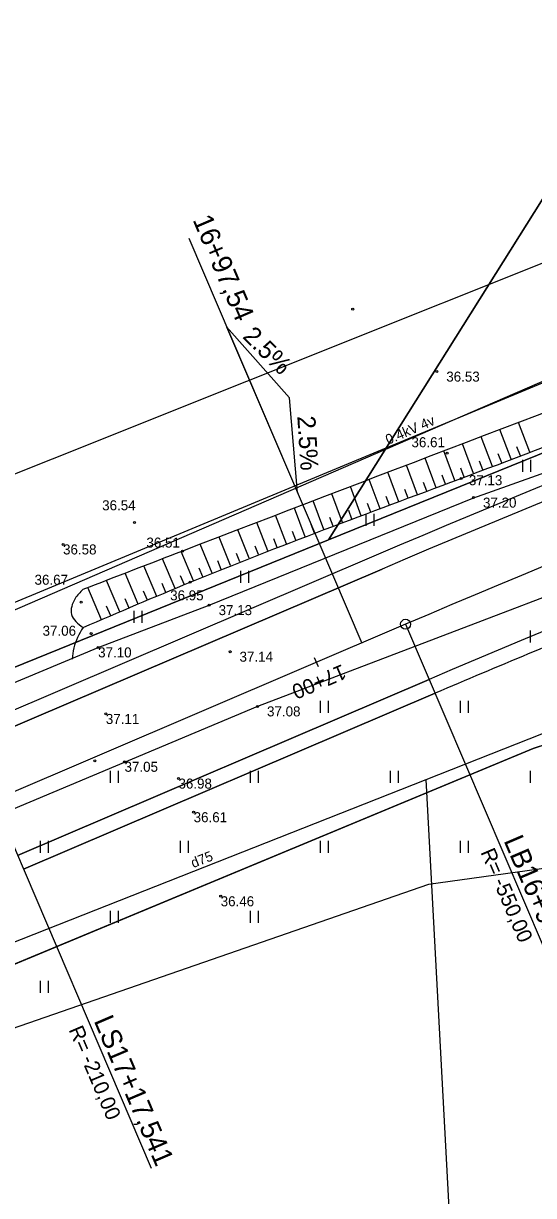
# Model space of a CAD drawing. Extents: x 469981 to 472086, y 246785 to 247785.
# Drawn here: x 470406.1 to 470431.7, y 247089.9 to 247148.4 of the extents above; entities that cross this region are included whole.
import ezdxf

# ---------------------------------------------------------------- set-up
doc = ezdxf.new("R2010")
doc.units = 0
for name, color, linetype in [('0_922', 7, 'Continuous'), ('0_Asfalta_mala', 7, 'Continuous'), ('0_Asfalta_Nomale', 7, 'Continuous'), ('0_Ruut_Braukt', 7, 'Continuous'), ('0_Ruut_nomale', 7, 'Continuous'), ('0_Virazjas', 7, 'Continuous'), ('21', 7, 'Continuous'), ('5_patagas', 7, 'Continuous'), ('6_piketaza', 7, 'Continuous'), ('9', 7, 'Continuous'), ('CELI_CMAL_####_####_#', 7, 'Continuous'), ('DREN_VADP_####_####_#', 7, 'Continuous'), ('DREN_VADP_KLKT_####_#', 7, 'Continuous'), ('DREN_VADP_KLKT_TKST_#', 7, 'Continuous'), ('ELEK_STUT_####_####_#', 7, 'Continuous'), ('ELEK_VADV_ZSPR_####_#', 7, 'Continuous'), ('ELEK_VADV_ZSPR_TKST_#', 7, 'Continuous'), ('RAMI_UZMR_####_####_#', 7, 'Continuous'), ('RELJ_AATZ_####_TKST_#', 7, 'Continuous'), ('RELJ_ELEM_####_####_#', 7, 'Continuous'), ('RELJ_NOGA_####_####_#', 7, 'Continuous'), ('RELJ_NOGL_####_####_#', 7, 'Continuous'), ('ROBZ_IERR_####_####_#', 7, 'Continuous'), ('ROBZ_PROJ_####_####_#', 7, 'Continuous'), ('TERT_ELEM_####_####_#', 7, 'Continuous'), ('TERT_KONT_####_####_#', 7, 'Continuous')]:
    doc.layers.add(name, color=color, linetype=linetype)

msp = doc.modelspace()

# ---------------------------------------------------------------- linework, layer by layer
msp.add_circle((470425.252, 247118.419), 0.25)
at = {"layer": '0_922'}
msp.add_line((470425.252, 247118.419), (470404.664, 247109.622), dxfattribs=at)
msp.add_arc((470641.375, 246612.661), 550, 104.76173, 113.13829, dxfattribs=at)
at = {"layer": '0_Asfalta_mala'}
for p, q in [((470424.073, 247121.178), (470403.486, 247112.38)), ((470426.43, 247115.66), (470405.843, 247106.863))]:
    msp.add_line(p, q, dxfattribs=at)
for radius in [553, 547]:
    msp.add_arc((470641.375, 246612.661), radius, 104.76173, 113.13829, dxfattribs=at)
at = {"layer": '0_Asfalta_Nomale'}
for p, q in [((470423.778, 247121.867), (470403.191, 247113.07)), ((470426.725, 247114.971), (470406.138, 247106.173))]:
    msp.add_line(p, q, dxfattribs=at)
for radius, start in [(553.75, 104.76173), (546.25, 112.07753)]:
    msp.add_arc((470641.375, 246612.661), radius, start, 113.13829, dxfattribs=at)
at = {"layer": '0_Ruut_Braukt'}
for p, q in [((470424.073, 247121.178), (470403.486, 247112.38)), ((470405.843, 247106.863), (470426.43, 247115.66))]:
    msp.add_line(p, q, dxfattribs=at)
for radius in [553, 547]:
    msp.add_arc((470641.375, 246612.661), radius, 104.76173, 113.13829, dxfattribs=at)
at = {"layer": '0_Ruut_nomale'}
for p, q in [((470423.778, 247121.867), (470403.191, 247113.07)), ((470403.486, 247112.38), (470424.073, 247121.178)), ((470426.43, 247115.66), (470405.843, 247106.863)), ((470406.138, 247106.173), (470426.725, 247114.971))]:
    msp.add_line(p, q, dxfattribs=at)
for radius, start in [(553.75, 104.76173), (553, 104.76173), (547, 104.76173), (546.25, 112.07753)]:
    msp.add_arc((470641.375, 246612.661), radius, start, 113.13829, dxfattribs=at)
at = {"layer": '0_Virazjas'}
msp.add_line((470414.411, 247137.711), (470423.056, 247117.481), dxfattribs=at)
msp.add_lwpolyline([(470419.838, 247125.01), (470419.449, 247129.737), (470416.302, 247133.286)], close=True, dxfattribs=at)
at = {"layer": '21'}
msp.add_line((470425.252, 247118.419), (470404.664, 247109.622), dxfattribs=at)
msp.add_arc((470641.375, 246612.661), 550, 104.76173, 113.13829, dxfattribs=at)
at = {"layer": '5_patagas'}
for points in [[(470425.252, 247118.419), (470433.111, 247100.028)], [(470404.664, 247109.622), (470412.523, 247091.23)]]:
    msp.add_lwpolyline(points, dxfattribs=at)
at = {"layer": '6_piketaza'}
msp.add_lwpolyline([(470420.893, 247116.284), (470420.696, 247116.744)], dxfattribs=at)
at = {"layer": 'CELI_CMAL_####_####_#'}
for points in [[(470207.251, 246955.004), (470220.145, 246963.116), (470261.486, 246992.424), (470276.308, 247005.858), (470296.122, 247025.635), (470312.816, 247042.969), (470330.98, 247061.836), (470346.394, 247077.324), (470364.172, 247092.272), (470374.754, 247099.764), (470384.938, 247106.322), (470390.015, 247108.873), (470395.699, 247111.348), (470409.875, 247117.262), (470415.428, 247119.375), (470428.615, 247124.712), (470444.307, 247130.298), (470466.241, 247137.389), (470487.751, 247143.859), (470509.15, 247149.677), (470533.329, 247156.368), (470558.982, 247163.161), (470583.723, 247169.81), (470606.354, 247175.581)], [(470440.723, 247107.99), (470440.084, 247118.844), (470439.302, 247119.794), (470438.459, 247120.205), (470437.434, 247120.771), (470435.683, 247121.111), (470417.849, 247114.314), (470398.184, 247106.061), (470376.912, 247095.329), (470368.488, 247089.418), (470350.85, 247073.72), (470334.429, 247056.212), (470317.045, 247039.09), (470299.359, 247021.199), (470279.758, 247002.025), (470265.741, 246988.964), (470242.76, 246971.543), (470223.686, 246958.587), (470209.766, 246949.279)]]:
    msp.add_lwpolyline(points, dxfattribs=at)
at = {"layer": 'DREN_VADP_####_####_#'}
msp.add_lwpolyline([(470428.351, 247072.161), (470426.281, 247110.664)], dxfattribs=at)
at = {"layer": 'DREN_VADP_KLKT_####_#'}
for points in [[(470426.281, 247110.664), (470443.082, 247117.289), (470445.016, 247118.053), (470459.235, 247123.684), (470477.392, 247130.877), (470493.452, 247137.239), (470497.857, 247138.292), (470516.776, 247142.815)], [(470448.006, 247137.086), (470370.723, 247104.976), (470366.142, 247103.073)], [(470374.125, 247090.092), (470375.261, 247090.541), (470388.222, 247095.652), (470406.04, 247102.681), (470426.281, 247110.664)]]:
    msp.add_lwpolyline(points, dxfattribs=at)
at = {"layer": 'ELEK_STUT_####_####_#'}
for p, q in [((470431.459, 247127.021), (470430.893, 247128.502)), ((470430.525, 247126.664), (470429.959, 247128.146)), ((470428.656, 247125.95), (470428.09, 247127.434)), ((470429.59, 247126.307), (470429.024, 247127.79)), ((470426.787, 247125.24), (470426.227, 247126.724)), ((470427.722, 247125.594), (470427.157, 247127.079)), ((470430.058, 247126.486), (470429.888, 247126.93)), ((470430.992, 247126.843), (470430.822, 247127.287)), ((470425.85, 247124.889), (470425.297, 247126.369)), ((470428.189, 247125.772), (470428.019, 247126.217)), ((470429.123, 247126.129), (470428.953, 247126.574)), ((470423.976, 247124.192), (470423.432, 247125.657)), ((470424.913, 247124.54), (470424.367, 247126.014)), ((470427.255, 247125.417), (470427.086, 247125.862)), ((470423.038, 247123.844), (470422.498, 247125.299)), ((470425.382, 247124.714), (470425.217, 247125.157)), ((470426.319, 247125.064), (470426.152, 247125.509)), ((470421.164, 247123.147), (470420.627, 247124.583)), ((470422.101, 247123.496), (470421.563, 247124.941)), ((470423.507, 247124.018), (470423.344, 247124.456)), ((470424.444, 247124.366), (470424.281, 247124.807)), ((470419.293, 247122.44), (470418.75, 247123.864)), ((470420.228, 247122.795), (470419.689, 247124.224)), ((470422.569, 247123.67), (470422.408, 247124.106)), ((470418.359, 247122.081), (470417.809, 247123.503)), ((470420.696, 247122.971), (470420.534, 247123.401)), ((470421.632, 247123.322), (470421.471, 247123.754)), ((470416.499, 247121.348), (470415.924, 247122.778)), ((470417.428, 247121.717), (470416.868, 247123.141)), ((470418.826, 247122.261), (470418.662, 247122.688)), ((470419.76, 247122.618), (470419.598, 247123.046)), ((470414.648, 247120.589), (470414.033, 247122.05)), ((470415.572, 247120.972), (470414.982, 247122.415)), ((470417.893, 247121.9), (470417.727, 247122.326)), ((470413.727, 247120.2), (470413.098, 247121.689)), ((470416.035, 247121.161), (470415.86, 247121.592)), ((470416.963, 247121.534), (470416.792, 247121.961)), ((470411.884, 247119.422), (470411.231, 247120.97)), ((470412.806, 247119.811), (470412.165, 247121.33)), ((470415.11, 247120.781), (470414.93, 247121.217)), ((470410.963, 247119.033), (470410.298, 247120.61)), ((470413.266, 247120.005), (470413.076, 247120.457)), ((470414.188, 247120.394), (470414.001, 247120.837)), ((470410.042, 247118.644), (470409.364, 247120.25)), ((470411.424, 247119.228), (470411.226, 247119.696)), ((470412.345, 247119.617), (470412.151, 247120.077)), ((470410.503, 247118.839), (470410.301, 247119.316)), ((470409.121, 247118.256), (470409.12, 247118.256)), ((470409.581, 247118.45), (470409.581, 247118.45))]:
    msp.add_line(p, q, dxfattribs=at)
at = {"layer": 'ELEK_VADV_ZSPR_####_#'}
msp.add_line((470397.803, 247115.732), (470437.997, 247133.107), dxfattribs=at)
at = {"layer": 'RAMI_UZMR_####_####_#'}
for points in [[(470081.833, 246858.073), (470071.225, 246873.795), (470075.411, 246878.04), (470140.155, 246920.953), (470236.136, 246982.998), (470257.83, 246999.315), (470274.171, 247013.774), (470358.465, 247102.148), (470367.97, 247107.52), (470388.133, 247118.916), (470465.996, 247150.017), (470560.64, 247175.144), (470793.366, 247232.231)], [(470682.857, 247179.693), (470601.924, 247155.957), (470538.749, 247139.954), (470448.7, 247112.965), (470443.256, 247108.572), (470439.042, 247107.166), (470426.399, 247105.409), (470390.93, 247093.141), (470379.516, 247082.95), (470369.859, 247080.841), (470357.567, 247068.014), (470285.914, 246993.254), (470269.057, 246978.845), (470246.406, 246963.908), (470178.978, 246918.441), (470154.395, 246901.045), (470104.604, 246871.942), (470081.833, 246858.073)]]:
    msp.add_lwpolyline(points, dxfattribs=at)
at = {"layer": 'RELJ_ELEM_####_####_#'}
for centre in [(470422.605, 247134.162), (470426.813, 247131.044), (470427.328, 247126.968), (470428.032, 247125.704), (470428.65, 247124.747), (470411.695, 247123.505), (470408.12, 247122.407), (470414.096, 247122.074), (470414.483, 247120.519), (470409.025, 247119.517), (470415.428, 247119.375), (470409.52, 247117.95), (470409.875, 247117.262), (470416.473, 247117.047), (470410.26, 247113.936), (470417.849, 247114.314), (470409.71, 247111.594), (470411.195, 247111.546), (470413.892, 247110.707), (470414.652, 247109.025), (470416.004, 247104.825)]:
    msp.add_circle(centre, 0.05, dxfattribs=at)
at = {"layer": 'RELJ_NOGA_####_####_#'}
msp.add_spline([(470409.121, 247118.256), (470414.483, 247120.519), (470427.932, 247125.674), (470443.204, 247131.502)], degree=3, dxfattribs=at)
at = {"layer": 'RELJ_NOGL_####_####_#'}
for points in [[(470442.488, 247132.909), (470414.096, 247122.074), (470409.109, 247120.152)], [(470409.109, 247120.152), (470408.721, 247119.703), (470408.545, 247118.906), (470409.12, 247118.256)]]:
    msp.add_spline(points, degree=3, dxfattribs=at)
at = {"layer": 'ROBZ_IERR_####_####_#'}
for points in [[(470455.523, 247176.924), (470421.395, 247122.632), (470383.103, 247107.116), (470368.265, 247098.262), (470337.005, 247135.402)], [(470310.127, 246974.356), (470275.956, 246992.729), (470371.503, 247083.47), (470396.219, 247097.502), (470431.624, 247112.202), (470468.364, 247124.23), (470636.973, 247175.147), (470640.03, 247134.708)]]:
    msp.add_lwpolyline(points, dxfattribs=at)
at = {"layer": 'ROBZ_PROJ_####_####_#'}
for points in [[(471398.351, 247372.094), (471346.741, 247338.478), (471133.176, 247205.05), (471108.425, 247194.786), (471087.339, 247189.709), (471023.306, 247181.157), (470962.604, 247185.245), (470905.63, 247205.857), (470878.75, 247214.454), (470852.344, 247217.039), (470815.743, 247215.147), (470778.583, 247209.26), (470718.669, 247194.633), (470636.973, 247175.147), (470468.364, 247124.23), (470431.624, 247112.202), (470396.219, 247097.502), (470371.503, 247083.47), (470275.956, 246992.729), (470152.342, 246907.761), (470066.737, 246851.23)], [(470715.25, 247246.151), (470688.303, 247197.106), (470613.752, 247179.765), (470474.818, 247141.882), (470438.432, 247129.536), (470421.395, 247122.632), (470455.523, 247176.924)], [(470062.774, 246863.479), (470070.591, 246868.587), (470253.618, 246988.247), (470269.149, 247002.795), (470278.124, 247011.202), (470361.554, 247094.257), (470368.265, 247098.262), (470383.103, 247107.116), (470421.395, 247122.632), (470438.432, 247129.536), (470474.818, 247141.882), (470613.752, 247179.765), (470688.303, 247197.106)]]:
    msp.add_lwpolyline(points, dxfattribs=at)
at = {"layer": 'TERT_ELEM_####_####_#'}
for p, q in [((470431.111, 247126.028), (470431.111, 247126.628)), ((470431.511, 247126.028), (470431.511, 247126.628)), ((470423.276, 247123.333), (470423.276, 247123.933)), ((470423.676, 247123.333), (470423.676, 247123.933)), ((470417.008, 247120.491), (470417.008, 247121.091)), ((470417.408, 247120.491), (470417.408, 247121.091)), ((470411.671, 247118.482), (470411.671, 247119.082)), ((470412.071, 247118.482), (470412.071, 247119.082)), ((470431.5, 247117.5), (470431.5, 247118.1)), ((470421, 247114), (470421, 247114.6)), ((470421.4, 247114), (470421.4, 247114.6)), ((470428, 247114), (470428, 247114.6)), ((470428.4, 247114), (470428.4, 247114.6)), ((470410.5, 247110.5), (470410.5, 247111.1)), ((470410.9, 247110.5), (470410.9, 247111.1)), ((470417.5, 247110.5), (470417.5, 247111.1)), ((470417.9, 247110.5), (470417.9, 247111.1)), ((470424.5, 247110.5), (470424.5, 247111.1)), ((470424.9, 247110.5), (470424.9, 247111.1)), ((470431.5, 247110.5), (470431.5, 247111.1)), ((470407, 247107), (470407, 247107.6)), ((470407.4, 247107), (470407.4, 247107.6)), ((470414, 247107), (470414, 247107.6)), ((470414.4, 247107), (470414.4, 247107.6)), ((470421, 247107), (470421, 247107.6)), ((470421.4, 247107), (470421.4, 247107.6)), ((470428, 247107), (470428, 247107.6)), ((470428.4, 247107), (470428.4, 247107.6)), ((470410.5, 247103.5), (470410.5, 247104.1)), ((470410.9, 247103.5), (470410.9, 247104.1)), ((470417.5, 247103.5), (470417.5, 247104.1)), ((470417.9, 247103.5), (470417.9, 247104.1)), ((470407, 247100), (470407, 247100.6)), ((470407.4, 247100), (470407.4, 247100.6))]:
    msp.add_line(p, q, dxfattribs=at)
at = {"layer": 'TERT_KONT_####_####_#'}
msp.add_spline([(470409.12, 247118.256), (470408.656, 247117.236), (470408.572, 247116.676)], degree=3, dxfattribs=at)

# ---------------------------------------------------------------- texts
for s, p in [('R= -550,00', (470428.987, 247107.029)), ('R= -210,00', (470408.39, 247098.16))]:
    msp.add_text(s, height=0.75, rotation=293.13829).set_placement(p)
at = {"layer": '0_Virazjas'}
for s, height, rotation, p in [('16+97,54', 1, 293.13829, (470414.588, 247138.633)), ('2.5%', 0.899, 315.20009, (470417.059, 247132.753)), ('2.5%', 0.899, 273.55543, (470419.835, 247128.812))]:
    msp.add_text(s, height=height, rotation=rotation, dxfattribs=at).set_placement(p)
at = {"layer": '6_piketaza'}
msp.add_text('17+00', height=0.75, rotation=203.13829, dxfattribs=at).set_placement((470422.079, 247116.438))
at = {"layer": '9'}
for s, p in [('LB16+95,153', (470430.143, 247107.609)), ('LS17+17,541', (470409.643, 247098.607))]:
    msp.add_text(s, height=1, rotation=293.13829, dxfattribs=at).set_placement(p)
at = {"layer": 'DREN_VADP_KLKT_TKST_#'}
msp.add_text('d75', height=0.5, rotation=21.5244, dxfattribs=at).set_placement((470414.632, 247106.231))
at = {"layer": 'ELEK_VADV_ZSPR_TKST_#'}
msp.add_text('0.4kV 4v', height=0.5, rotation=23.37779, dxfattribs=at).set_placement((470424.38, 247127.384))
at = {"layer": 'RELJ_AATZ_####_TKST_#'}
for s, p in [('36.53', (470427.287, 247130.544)), ('36.61', (470425.546, 247127.265)), ('37.13', (470428.416, 247125.368)), ('36.54', (470410.076, 247124.113)), ('37.20', (470429.123, 247124.247)), ('36.51', (470412.289, 247122.25)), ('36.58', (470408.12, 247121.907)), ('36.67', (470406.695, 247120.392)), ('36.95', (470413.477, 247119.614)), ('37.13', (470415.901, 247118.875)), ('37.06', (470407.097, 247117.844)), ('37.10', (470409.875, 247116.762)), ('37.14', (470416.946, 247116.547)), ('37.11', (470410.26, 247113.436)), ('37.08', (470418.322, 247113.814)), ('37.05', (470411.195, 247111.046)), ('36.98', (470413.892, 247110.207)), ('36.61', (470414.652, 247108.525)), ('36.46', (470416.004, 247104.325))]:
    msp.add_text(s, height=0.5, dxfattribs=at).set_placement(p)

doc.saveas('drawing.dxf')
